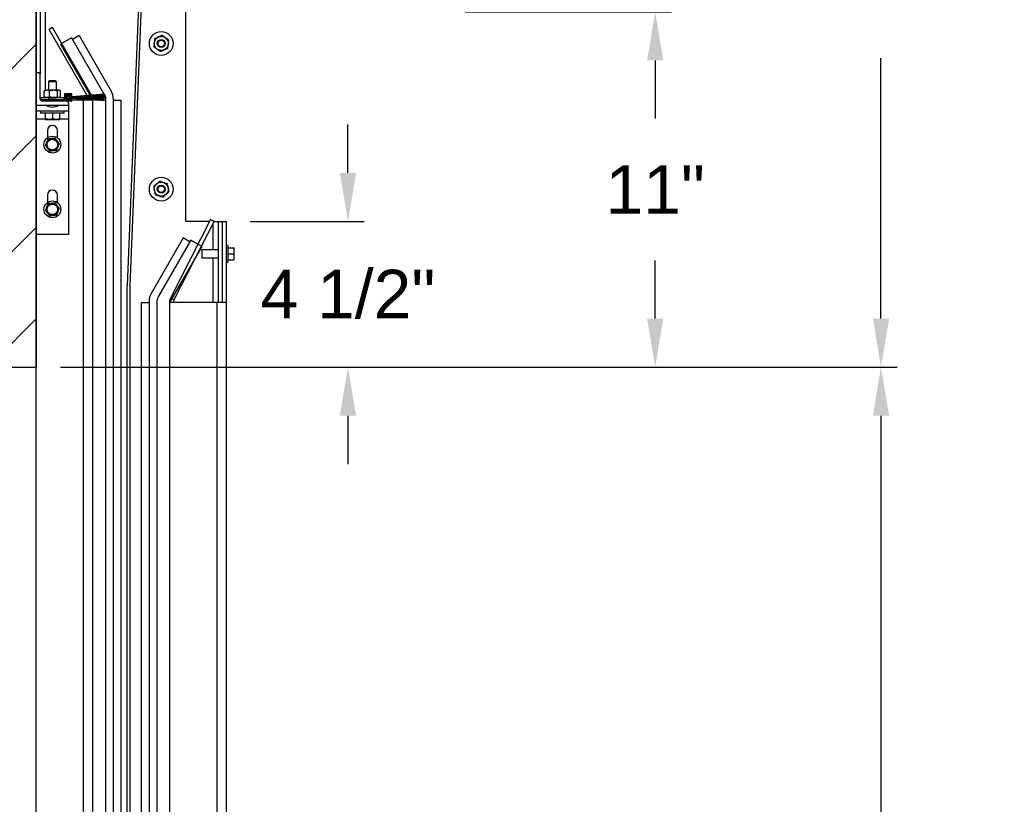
# Model space of a CAD drawing. Header units: inches. Extents: x 170 to 312, y 215 to 248.
# Tile 279 of 557: x 234.91 to 236.81, y 222.57 to 224.09. Entities that reach past the tile are written whole.
import ezdxf

# ---------------------------------------------------------------- set-up
doc = ezdxf.new("R2010")
doc.units = ezdxf.units.IN
doc.header["$LTSCALE"] = 0.25
doc.header["$MEASUREMENT"] = 0
doc.layers.add('ANNOTATIONS', color=1, linetype='Continuous')
doc.layers.add('STANDARD MOTOR RH', color=7, linetype='Continuous')
doc.styles.add('ARIAL', font='arial.ttf', dxfattribs={"height": 0.09375})
doc.dimstyles.new('STANDARD$0', dxfattribs={"dimtxt": 0.09375, "dimasz": 0.09375, "dimexe": 0.03125, "dimexo": 0.046875, "dimgap": 0.09, "dimtad": 0, "dimtih": 1, "dimtoh": 1, "dimdec": 4, "dimzin": 0, "dimdsep": 46, "dimtxsty": 'ARIAL', "dimcen": 0.09, "dimadec": 0, "dimazin": 0, "dimtfac": 1, "dimtdec": 4, "dimtofl": 0, "dimtmove": 0, "dimatfit": 1, "dimfxl": 1, "dimtolj": 1, "dimtzin": 0, "dimarcsym": 0})

# ---------------------------------------------------------------- blocks, each defined once
blk = doc.blocks.new('*D126')
at = {"layer": 'ANNOTATIONS', "color": 0, "lineweight": -2, "transparency": 16777216}
for p, q in [((235.7655, 224.1011), (236.164, 224.1011)), ((236.1328, 224.0074), (236.1328, 223.8952)), ((236.1328, 223.5089), (236.1328, 223.6211)), ((234.9842, 223.4151), (236.164, 223.4151))]:
    blk.add_line(p, q, dxfattribs=at)
at = {"layer": 'ANNOTATIONS', "color": 0, "transparency": 16777216}
for points in [[(236.1171, 224.0074), (236.1484, 224.0074), (236.1328, 224.1011)], [(236.1171, 223.5089), (236.1484, 223.5089), (236.1328, 223.4151)]]:
    blk.add_solid(points, dxfattribs=at)
at = {"layer": 'defpoints', "color": 0, "transparency": 16777216}
for p in [(235.7186, 224.1011), (236.1328, 224.1011), (234.9374, 223.4151)]:
    blk.add_point(p, dxfattribs=at)
at = {"layer": 'ANNOTATIONS', "color": 0, "transparency": 16777216, "insert": (236.1328, 223.7581), "char_height": 0.09375, "attachment_point": 5, "style": 'ARIAL'}
blk.add_mtext('\\A1;11"', dxfattribs=at)
blk = doc.blocks.new('*D127')
at = {"layer": 'ANNOTATIONS', "color": 0, "lineweight": -2, "transparency": 16777216}
for p, q in [((235.5394, 223.7901), (235.5394, 223.8839)), ((235.351, 223.6964), (235.5706, 223.6964)), ((234.9842, 223.4151), (235.5706, 223.4151)), ((235.5394, 223.3214), (235.5394, 223.2276))]:
    blk.add_line(p, q, dxfattribs=at)
at = {"layer": 'ANNOTATIONS', "color": 0, "transparency": 16777216}
for points in [[(235.5237, 223.7901), (235.555, 223.7901), (235.5394, 223.6964)], [(235.5237, 223.3214), (235.555, 223.3214), (235.5394, 223.4151)]]:
    blk.add_solid(points, dxfattribs=at)
at = {"layer": 'defpoints', "color": 0, "transparency": 16777216}
for p in [(235.3042, 223.6964), (235.5394, 223.6964), (234.9374, 223.4151)]:
    blk.add_point(p, dxfattribs=at)
at = {"layer": 'ANNOTATIONS', "color": 0, "transparency": 16777216, "insert": (235.5394, 223.5557), "char_height": 0.09375, "attachment_point": 5, "style": 'ARIAL'}
blk.add_mtext('\\A1;4 1/2"', dxfattribs=at)
blk = doc.blocks.new('*D133')
at = {"layer": 'ANNOTATIONS', "color": 0, "lineweight": -2, "transparency": 16777216}
for p, q in [((235.7655, 224.1011), (236.164, 224.1011)), ((236.1328, 224.0074), (236.1328, 223.895)), ((236.1328, 223.5089), (236.1328, 223.6213)), ((234.9842, 223.4151), (236.164, 223.4151))]:
    blk.add_line(p, q, dxfattribs=at)
at = {"layer": 'ANNOTATIONS', "color": 0, "transparency": 16777216}
for points in [[(236.1171, 224.0074), (236.1484, 224.0074), (236.1328, 224.1011)], [(236.1171, 223.5089), (236.1484, 223.5089), (236.1328, 223.4151)]]:
    blk.add_solid(points, dxfattribs=at)
at = {"layer": 'defpoints', "color": 0, "transparency": 16777216}
for p in [(235.7186, 224.1011), (236.1328, 224.1011), (234.9374, 223.4151)]:
    blk.add_point(p, dxfattribs=at)
at = {"layer": 'ANNOTATIONS', "color": 0, "transparency": 16777216, "insert": (236.1328, 223.7581), "char_height": 0.09375, "attachment_point": 5, "style": 'ARIAL'}
blk.add_mtext('\\A1;  ', dxfattribs=at)
blk = doc.blocks.new('*D134')
at = {"layer": 'ANNOTATIONS', "color": 0, "lineweight": -2, "transparency": 16777216}
for p, q in [((235.7655, 224.8853), (236.6001, 224.8853)), ((236.5688, 224.7916), (236.5688, 224.2887)), ((236.5688, 223.5089), (236.5688, 224.0118)), ((234.9842, 223.4151), (236.6001, 223.4151))]:
    blk.add_line(p, q, dxfattribs=at)
at = {"layer": 'ANNOTATIONS', "color": 0, "transparency": 16777216}
for points in [[(236.5532, 224.7916), (236.5845, 224.7916), (236.5688, 224.8853)], [(236.5532, 223.5089), (236.5845, 223.5089), (236.5688, 223.4151)]]:
    blk.add_solid(points, dxfattribs=at)
at = {"layer": 'defpoints', "color": 0, "transparency": 16777216}
for p in [(235.7186, 224.8853), (236.5688, 224.8853), (234.9374, 223.4151)]:
    blk.add_point(p, dxfattribs=at)
at = {"layer": 'ANNOTATIONS', "color": 0, "transparency": 16777216, "insert": (236.5688, 224.1502), "char_height": 0.09375, "attachment_point": 5, "style": 'ARIAL'}
blk.add_mtext('\\A1;27 1/2"', dxfattribs=at)
blk = doc.blocks.new('*D136')
at = {"layer": 'ANNOTATIONS', "color": 0, "lineweight": -2, "transparency": 16777216}
for p, q in [((234.9842, 223.4151), (236.6001, 223.4151)), ((236.5688, 223.3214), (236.5688, 222.1325)), ((236.5688, 220.5089), (236.5688, 221.6977)), ((235.4945, 220.4151), (236.6001, 220.4151))]:
    blk.add_line(p, q, dxfattribs=at)
at = {"layer": 'ANNOTATIONS', "color": 0, "transparency": 16777216}
for points in [[(236.5532, 223.3214), (236.5845, 223.3214), (236.5688, 223.4151)], [(236.5532, 220.5089), (236.5845, 220.5089), (236.5688, 220.4151)]]:
    blk.add_solid(points, dxfattribs=at)
at = {"layer": 'defpoints', "color": 0, "transparency": 16777216}
for p in [(234.9374, 223.4151), (236.5688, 223.4151), (235.4476, 220.4151)]:
    blk.add_point(p, dxfattribs=at)
at = {"layer": 'ANNOTATIONS', "color": 0, "transparency": 16777216, "insert": (236.5688, 221.9151), "char_height": 0.09375, "attachment_point": 5, "style": 'ARIAL'}
blk.add_mtext('\\A1;OPENING\\P HEIGHT', dxfattribs=at)

msp = doc.modelspace()

# ---------------------------------------------------------------- hatches: boundary and pattern name
at = {"layer": 'STANDARD MOTOR RH'}
h = msp.add_hatch(dxfattribs=at)
h.set_pattern_fill('ANSI31', color=256, style=0)
h.set_pattern_definition([(45, (49.63393, -31.62213), (-0.08838835, 0.08838835), [])])
edge = h.paths.add_edge_path()
edge.add_line((234.42173, 226.02602), (234.42173, 223.41511))
edge.add_line((234.42173, 223.41511), (234.93736, 223.41511))
edge.add_line((234.93736, 226.02602), (234.93736, 223.41511))
edge = h.paths.add_edge_path()
edge.add_line((234.37534, 226.02602), (234.66245, 226.02602))
edge.add_line((234.66245, 226.02602), (234.66245, 225.95732))
edge.add_line((234.66245, 225.95732), (234.70086, 226.09068))
edge.add_line((234.70086, 226.09068), (234.70086, 226.02602))
edge.add_line((234.70086, 226.02602), (234.99605, 226.02602))
h = msp.add_hatch(dxfattribs=at)
h.set_pattern_fill('ANSI38', color=256, style=0)
h.set_pattern_definition([(45, (233.08728, 206.48444), (-0.08838835, 0.08838835), []), (135, (233.08728, 206.48444), (-0.265165, 0.08838835), [0.3125, -0.1875])])
edge = h.paths.add_edge_path(flags=0)
edge.add_arc((234.99486, 223.94003), 0.000313, 90, 180, ccw=False)
edge.add_line((234.99486, 223.94035), (235.00298, 223.94035))
edge.add_arc((235.00298, 223.94003), 0.000313, 0, 90, ccw=False)
edge.add_line((235.00329, 223.94003), (235.00329, 223.93878))
edge.add_arc((235.00361, 223.93878), 0.000313, 180, 270)
edge.add_line((235.00361, 223.93847), (235.00579, 223.93847))
edge.add_arc((235.00579, 223.93878), 0.000313, 270, 360)
edge.add_line((235.00611, 223.93878), (235.00611, 223.94285))
edge.add_arc((235.00579, 223.94285), 0.000313, 0, 90)
edge.add_line((235.00579, 223.94316), (234.99204, 223.94316))
edge.add_arc((234.99204, 223.94285), 0.000313, 90, 180)
edge.add_line((234.99173, 223.94285), (234.99173, 223.93191))
edge.add_arc((234.99142, 223.93191), 0.000313, 270, 360, ccw=False)
edge.add_line((234.99142, 223.9316), (234.95329, 223.9316))
edge.add_arc((234.95329, 223.93128), 0.000313, 90, 180)
edge.add_line((234.95298, 223.93128), (234.95298, 223.9291))
edge.add_arc((234.95329, 223.9291), 0.000313, 180, 270)
edge.add_line((234.95329, 223.92878), (235.00579, 223.92878))
edge.add_arc((235.00579, 223.9291), 0.000313, 270, 360)
edge.add_line((235.00611, 223.9291), (235.00611, 223.93316))
edge.add_arc((235.00579, 223.93316), 0.000313, 0, 90)
edge.add_line((235.00579, 223.93347), (235.00361, 223.93347))
edge.add_arc((235.00361, 223.93316), 0.000313, 90, 180)
edge.add_line((235.00329, 223.93316), (235.00329, 223.93191))
edge.add_arc((235.00298, 223.93191), 0.000313, 270, 360, ccw=False)
edge.add_line((235.00298, 223.9316), (234.99486, 223.9316))
edge.add_arc((234.99486, 223.93191), 0.000313, 180, 270, ccw=False)
edge.add_line((234.99454, 223.93191), (234.99454, 223.94003))

# ---------------------------------------------------------------- linework, layer by layer
at = {"layer": 'ANNOTATIONS', "transparency": 16777216}
msp.add_line((234.98423, 223.41511), (236.60009, 223.41511), dxfattribs=at)
at = {"layer": 'STANDARD MOTOR RH'}
for p, q in [((234.93736, 220.41511), (234.93736, 226.02602)), ((234.93736, 226.02602), (234.93736, 223.41511)), ((234.94479, 224.85261), (234.94479, 223.98124)), ((235.1504, 224.49333), (235.1132, 223.57286)), ((235.15532, 224.49314), (235.11812, 223.57286)), ((235.22636, 223.69636), (235.22636, 224.33611)), ((234.95523, 223.94966), (234.95523, 224.10261)), ((234.96861, 224.07084), (234.96216, 224.06712)), ((235.03588, 223.93945), (234.96216, 224.06712)), ((235.04411, 223.94007), (234.96861, 224.07084)), ((235.02021, 224.05516), (235.00885, 224.0486)), ((235.02021, 224.05516), (235.08272, 223.94691)), ((235.00534, 224.05118), (234.98423, 224.03899)), ((234.98423, 224.03899), (235.04146, 223.93987)), ((235.00534, 224.05118), (235.07111, 223.93727)), ((235.00885, 224.0486), (235.00733, 224.04773)), ((234.94126, 223.98347), (234.93736, 223.98347)), ((234.94517, 223.93269), (234.94517, 223.97957)), ((234.96265, 223.96782), (234.96079, 223.96596)), ((234.96079, 223.96596), (234.96079, 223.94966)), ((234.97642, 223.96596), (234.96079, 223.96596)), ((234.97456, 223.96782), (234.96265, 223.96782)), ((234.97642, 223.96596), (234.97456, 223.96782)), ((234.97642, 223.94966), (234.97642, 223.96596)), ((234.95298, 223.9481), (234.95388, 223.94861)), ((234.95298, 223.9371), (234.95298, 223.9481)), ((234.95493, 223.94966), (234.95375, 223.94878)), ((234.98228, 223.94966), (234.95493, 223.94966)), ((234.96275, 223.9371), (234.96275, 223.9481)), ((234.97837, 223.9371), (234.97837, 223.9481)), ((234.98346, 223.94878), (234.98228, 223.94966)), ((234.98423, 223.9371), (234.98423, 223.9481)), ((234.99173, 223.94285), (234.99173, 223.93191)), ((235.00579, 223.94316), (234.99204, 223.94316)), ((234.99454, 223.94003), (234.99454, 223.93188)), ((235.00298, 223.94035), (234.99486, 223.94035)), ((234.99548, 223.93966), (234.99548, 223.93188)), ((235.00628, 223.93922), (234.99667, 223.94068)), ((235.00642, 223.94014), (234.99681, 223.94161)), ((235.00507, 223.93732), (235.00105, 223.93861)), ((235.00108, 223.93867), (235.00509, 223.93738)), ((235.00511, 223.93743), (235.00111, 223.93873)), ((235.00329, 223.93878), (235.00329, 223.94003)), ((235.00611, 223.93878), (235.00611, 223.94285)), ((235.06892, 223.94191), (235.00627, 223.93725)), ((235.00627, 223.93719), (235.06892, 223.94182)), ((235.06892, 223.94069), (235.00627, 223.93713)), ((235.00627, 223.93707), (235.06892, 223.9406)), ((235.06892, 223.93949), (235.00627, 223.937)), ((235.00627, 223.93694), (235.06892, 223.9394)), ((235.00628, 223.93922), (235.00642, 223.94014)), ((235.03623, 223.93883), (235.03592, 223.93938)), ((235.0366, 223.93821), (235.03628, 223.93876)), ((235.0415, 223.93979), (235.04187, 223.93915)), ((235.04192, 223.93908), (235.04229, 223.93843)), ((235.04218, 223.93843), (235.04345, 223.93916)), ((235.04361, 223.93925), (235.04434, 223.93968)), ((235.04434, 223.93968), (235.04416, 223.93999)), ((235.04434, 223.93968), (235.04454, 223.93931)), ((235.06784, 223.94292), (235.06841, 223.94187)), ((235.06892, 223.94191), (235.06892, 223.94182)), ((235.06892, 223.94069), (235.06892, 223.9406)), ((235.06892, 223.93949), (235.06892, 223.9394)), ((234.93736, 223.92097), (234.99986, 223.92097)), ((234.94567, 223.93553), (234.94567, 223.9316)), ((234.94567, 223.93553), (234.99154, 223.93553)), ((234.94567, 223.9316), (234.99142, 223.9316)), ((234.94569, 223.93074), (234.95298, 223.93074)), ((235.00579, 223.92878), (234.94908, 223.92878)), ((234.95298, 223.9371), (234.95388, 223.93659)), ((234.95298, 223.93128), (234.95298, 223.9291)), ((234.95375, 223.93641), (234.95493, 223.93553)), ((234.9747, 223.93472), (234.96251, 223.93472)), ((234.98228, 223.93553), (234.98346, 223.93641)), ((234.99154, 223.93162), (234.99154, 223.93553)), ((234.99486, 223.9316), (235.00298, 223.9316)), ((234.99667, 223.93086), (235.00628, 223.93232)), ((234.99681, 223.92993), (235.00642, 223.93139)), ((234.99986, 223.92488), (234.99986, 223.67097)), ((235.00473, 223.93625), (235.00054, 223.9376)), ((235.00054, 223.93397), (235.00473, 223.93532)), ((235.00083, 223.93816), (235.00492, 223.93684)), ((235.00492, 223.93473), (235.00083, 223.93341)), ((235.00086, 223.93822), (235.00494, 223.9369)), ((235.00494, 223.93467), (235.00086, 223.93335)), ((235.00496, 223.93696), (235.00088, 223.93827)), ((235.00088, 223.93329), (235.00496, 223.93461)), ((235.00091, 223.93833), (235.00498, 223.93702)), ((235.00498, 223.93455), (235.00091, 223.93324)), ((235.005, 223.93708), (235.00094, 223.93839)), ((235.00094, 223.93318), (235.005, 223.93449)), ((235.00097, 223.93844), (235.00502, 223.93714)), ((235.00502, 223.93443), (235.00097, 223.93313)), ((235.00504, 223.9372), (235.001, 223.9385)), ((235.001, 223.93307), (235.00504, 223.93437)), ((235.00103, 223.93856), (235.00505, 223.93726)), ((235.00505, 223.93431), (235.00103, 223.93301)), ((235.00105, 223.93296), (235.00507, 223.93425)), ((235.00509, 223.93419), (235.00108, 223.9329)), ((235.00111, 223.93284), (235.00511, 223.93413)), ((235.00329, 223.93191), (235.00329, 223.93316)), ((235.00579, 223.93847), (235.00361, 223.93847)), ((235.00361, 223.93347), (235.00579, 223.93347)), ((235.00611, 223.9291), (235.00611, 223.93316)), ((235.04673, 223.93074), (235.00611, 223.93074)), ((235.06892, 223.93829), (235.00627, 223.93688)), ((235.00627, 223.93682), (235.06892, 223.9382)), ((235.06892, 223.9371), (235.00627, 223.93675)), ((235.00627, 223.93669), (235.06892, 223.93701)), ((235.00627, 223.93663), (235.06892, 223.93663)), ((235.06892, 223.936), (235.00627, 223.936)), ((235.00627, 223.93557), (235.06892, 223.93557)), ((235.06892, 223.93494), (235.00627, 223.93494)), ((235.06892, 223.93456), (235.00627, 223.93488)), ((235.00627, 223.93482), (235.06892, 223.93447)), ((235.06892, 223.93337), (235.00627, 223.93475)), ((235.00627, 223.93469), (235.06892, 223.93328)), ((235.06892, 223.93217), (235.00627, 223.93463)), ((235.00627, 223.93457), (235.06892, 223.93208)), ((235.06892, 223.93097), (235.00627, 223.9345)), ((235.00627, 223.93444), (235.06892, 223.93087)), ((235.06892, 223.92975), (235.00627, 223.93438)), ((235.00627, 223.93432), (235.06892, 223.92966)), ((235.00642, 223.93139), (235.00628, 223.93232)), ((235.02886, 220.41511), (235.02886, 223.93074)), ((235.03696, 223.93757), (235.03664, 223.93813)), ((235.03734, 223.93693), (235.03701, 223.9375)), ((235.03751, 223.93663), (235.03738, 223.93685)), ((235.0379, 223.93596), (235.03787, 223.936)), ((235.0379, 223.93596), (235.03798, 223.936)), ((235.0379, 223.93596), (235.03811, 223.93557)), ((235.03906, 223.93663), (235.03946, 223.93686)), ((235.03959, 223.93694), (235.0407, 223.93758)), ((235.04084, 223.93766), (235.04203, 223.93834)), ((235.04233, 223.93836), (235.04271, 223.9377)), ((235.04276, 223.93762), (235.04314, 223.93696)), ((235.04319, 223.93688), (235.04333, 223.93663)), ((235.04369, 223.936), (235.04394, 223.93557)), ((235.0443, 223.93494), (235.04445, 223.93468)), ((235.0445, 223.9346), (235.04491, 223.9339)), ((235.04495, 223.93382), (235.04537, 223.93309)), ((235.04542, 223.93301), (235.04585, 223.93227)), ((235.0459, 223.93219), (235.04634, 223.93142)), ((235.04594, 223.936), (235.04607, 223.93557)), ((235.04639, 223.93133), (235.04673, 223.93074)), ((235.04673, 220.41511), (235.04673, 223.93074)), ((235.06892, 223.93829), (235.06892, 223.9382)), ((235.06892, 223.9371), (235.06892, 223.93701)), ((235.06892, 223.93663), (235.06892, 223.936)), ((235.06892, 223.93557), (235.06892, 223.93494)), ((235.06892, 223.93456), (235.06892, 223.93447)), ((235.06892, 223.93337), (235.06892, 223.93328)), ((235.06892, 223.93217), (235.06892, 223.93208)), ((235.06892, 223.93097), (235.06892, 223.93087)), ((235.06892, 223.92975), (235.06892, 223.92966)), ((235.07111, 223.93727), (235.07111, 220.69645)), ((235.08598, 223.93472), (235.08598, 220.71146)), ((235.08598, 223.93074), (235.10097, 223.93074)), ((235.10097, 223.93074), (235.10097, 220.77449)), ((234.99986, 223.90925), (234.93736, 223.90925)), ((234.94567, 223.90925), (234.94567, 223.90532)), ((234.99154, 223.90532), (234.94567, 223.90532)), ((234.95492, 223.90532), (234.95492, 223.89479)), ((234.96861, 223.90532), (234.96861, 223.89479)), ((234.98229, 223.90532), (234.98229, 223.89479)), ((234.99154, 223.90532), (234.99154, 223.90925)), ((234.95492, 223.89363), (234.93736, 223.89363)), ((234.95492, 223.89357), (234.98229, 223.89357)), ((234.96861, 223.89479), (234.96176, 223.89357)), ((234.98229, 223.89479), (234.97545, 223.89357)), ((234.99986, 223.89363), (234.98229, 223.89363)), ((234.95884, 223.87214), (234.95884, 223.85779)), ((234.97837, 223.85779), (234.97837, 223.87214)), ((234.97377, 223.85731), (234.96707, 223.85642)), ((234.98202, 223.84658), (234.9779, 223.85194)), ((234.95519, 223.84302), (234.95931, 223.83766)), ((234.96344, 223.83229), (234.97015, 223.83318)), ((234.95884, 223.74714), (234.95884, 223.73279)), ((234.97377, 223.73231), (234.96707, 223.73142)), ((234.97837, 223.73279), (234.97837, 223.74714)), ((234.95519, 223.71802), (234.95931, 223.71266)), ((234.98202, 223.72158), (234.9779, 223.72694)), ((234.96344, 223.70729), (234.97015, 223.70818)), ((235.27424, 223.70033), (235.19674, 223.54823)), ((235.28087, 223.69695), (235.20337, 223.54485)), ((235.27222, 223.69636), (235.22636, 223.69636)), ((235.27424, 223.70033), (235.28087, 223.69695)), ((235.27886, 223.64168), (235.27886, 223.693)), ((235.28057, 223.69636), (235.30417, 223.69636)), ((235.28929, 223.54011), (235.28929, 223.69636)), ((235.29673, 223.69636), (235.29673, 223.54011)), ((235.30417, 223.69636), (235.30417, 220.41511)), ((234.99986, 223.67097), (234.93736, 223.67097)), ((235.22131, 223.66454), (235.15881, 223.55629)), ((235.23618, 223.66055), (235.17368, 223.5523)), ((235.23268, 223.65798), (235.22131, 223.66454)), ((235.23419, 223.6571), (235.23268, 223.65798)), ((235.25729, 223.64837), (235.23618, 223.66055)), ((235.25729, 223.64837), (235.19479, 223.54011)), ((235.28929, 223.64168), (235.25729, 223.64168)), ((235.25729, 223.64168), (235.25729, 223.62605)), ((235.30729, 223.65011), (235.30417, 223.65011)), ((235.30729, 223.65011), (235.30729, 223.61761)), ((235.30729, 223.64558), (235.31812, 223.64558)), ((235.31812, 223.64558), (235.31917, 223.63972)), ((235.31917, 223.64558), (235.31917, 223.62214)), ((235.25729, 223.62605), (235.28929, 223.62605)), ((235.27886, 223.54011), (235.27886, 223.62605)), ((235.30417, 223.61761), (235.30729, 223.61761)), ((235.30729, 223.63386), (235.31812, 223.63386)), ((235.30729, 223.62214), (235.31812, 223.62214)), ((235.31812, 223.63386), (235.31917, 223.628)), ((235.1132, 220.74315), (235.1132, 223.57286)), ((235.11812, 223.57286), (235.11812, 220.74315)), ((235.14054, 220.7147), (235.14054, 223.54011)), ((235.14054, 223.54011), (235.15554, 223.54011)), ((235.15554, 223.5441), (235.15554, 220.70222)), ((235.17042, 223.54011), (235.17042, 220.41511)), ((235.19479, 223.54011), (235.19479, 220.41511)), ((235.30417, 223.54011), (235.19479, 223.54011)), ((235.20337, 223.54485), (235.19674, 223.54823)), ((235.28629, 223.54011), (235.28629, 220.41511)), ((234.42173, 223.41511), (234.93736, 223.41511))]:
    msp.add_line(p, q, dxfattribs=at)
at = {"layer": 'STANDARD MOTOR RH', "flags": 128}
msp.add_lwpolyline([(235.03841, 223.93494), (235.0385, 223.93473), (235.03851, 223.93472)], dxfattribs=at)
at = {"layer": 'STANDARD MOTOR RH'}
for centre, radius in [((235.17886, 224.04011), 0.02294), ((235.17886, 224.04011), 0.01367), ((235.17886, 224.04011), 0.00781), ((235.17886, 224.04011), 0.00628), ((234.99911, 223.93578), 0.00228), ((234.96861, 223.8448), 0.01625), ((234.96861, 223.8448), 0.01172), ((234.96861, 223.8448), 0.01025), ((235.17886, 223.75886), 0.02294), ((235.17886, 223.75886), 0.01367), ((235.17886, 223.75886), 0.00781), ((235.17886, 223.75886), 0.00628), ((234.96861, 223.7198), 0.01625), ((234.96861, 223.7198), 0.01172), ((234.96861, 223.7198), 0.01025)]:
    msp.add_circle(centre, radius, dxfattribs=at)
for centre, radius, start, end in [((234.94126, 223.97957), 0.00391, 0, 90), ((234.99204, 223.94285), 0.000312, 90, 180), ((234.99651, 223.93966), 0.00197, 81.34879, 180), ((234.99486, 223.94003), 0.000313, 90, 180), ((234.99651, 223.93966), 0.00103, 81.34879, 180), ((234.99911, 223.93578), 0.00356, 55.87014, 304.12986), ((234.99911, 223.93578), 0.00349, 55.72454, 304.27546), ((234.99911, 223.93578), 0.00343, 55.57496, 304.42504), ((234.99911, 223.93578), 0.00337, 55.4212, 304.5788), ((234.99911, 223.93578), 0.00331, 55.26307, 304.73693), ((234.99911, 223.93578), 0.00324, 55.10036, 304.89964), ((234.99911, 223.93578), 0.00318, 54.93284, 305.06716), ((234.99911, 223.93578), 0.00312, 54.76027, 305.23973), ((234.99911, 223.93578), 0.00306, 54.58238, 305.41762), ((234.99911, 223.93578), 0.00299, 54.39891, 305.60109), ((234.99911, 223.93578), 0.00293, 54.20956, 305.79044), ((235.00298, 223.94003), 0.000313, 0, 90), ((235.00361, 223.93878), 0.000312, 180, 270), ((235.00579, 223.94285), 0.000312, 0, 90), ((235.00579, 223.93878), 0.000312, 270, 0), ((235.06161, 223.93472), 0.02438, 0, 30), ((234.94907, 223.93269), 0.00391, 180, 270), ((234.95329, 223.93128), 0.000312, 90, 180), ((234.95329, 223.9291), 0.000312, 180, 270), ((234.96861, 223.93741), 0.02019, 234.51066, 305.48934), ((234.96251, 223.93316), 0.00156, 90, 270), ((234.9747, 223.93316), 0.00156, 270, 90), ((234.99142, 223.93191), 0.000312, 270, 0), ((234.99486, 223.93191), 0.000313, 180, 270), ((234.99651, 223.93188), 0.00197, 180, 278.65121), ((234.99651, 223.93188), 0.00103, 180, 278.65121), ((234.99595, 223.92488), 0.00391, 0, 90), ((234.99911, 223.93578), 0.00231, 51.90656, 308.09344), ((235.00298, 223.93191), 0.000313, 270, 0), ((235.00361, 223.93316), 0.000312, 90, 180), ((235.00626, 223.941), 0.005, 252.10478, 270), ((235.00626, 223.93057), 0.005, 90, 107.89522), ((235.00626, 223.941), 0.00437, 252.10478, 270), ((235.00626, 223.93057), 0.00437, 90, 107.89522), ((235.00626, 223.941), 0.00431, 252.10478, 270), ((235.00626, 223.93057), 0.00431, 90, 107.89522), ((235.00626, 223.941), 0.00425, 252.10478, 270), ((235.00626, 223.93057), 0.00425, 90, 107.89522), ((235.00626, 223.941), 0.00419, 252.10478, 270), ((235.00626, 223.93057), 0.00419, 90, 107.89522), ((235.00626, 223.941), 0.00413, 252.10478, 270), ((235.00626, 223.93057), 0.00413, 90, 107.89522), ((235.00626, 223.941), 0.00406, 252.10478, 270), ((235.00626, 223.93057), 0.00406, 90, 107.89522), ((235.00626, 223.941), 0.004, 252.10478, 270), ((235.00626, 223.93057), 0.004, 90, 107.89522), ((235.00626, 223.941), 0.00394, 252.10478, 270), ((235.00626, 223.93057), 0.00394, 90, 107.89522), ((235.00626, 223.941), 0.00388, 252.10478, 270), ((235.00626, 223.93057), 0.00388, 90, 107.89522), ((235.00626, 223.941), 0.00381, 252.10478, 270), ((235.00626, 223.93057), 0.00381, 90, 107.89522), ((235.00626, 223.941), 0.00375, 252.10478, 270), ((235.00626, 223.93057), 0.00375, 90, 107.89522), ((235.00579, 223.93316), 0.000312, 0, 90), ((235.00579, 223.9291), 0.000312, 270, 0), ((234.96861, 223.87214), 0.00977, 0, 180), ((234.96861, 223.74714), 0.00977, 0, 180), ((235.17992, 223.5441), 0.02438, 150, 180), ((235.19479, 223.54011), 0.02438, 150, 180), ((235.21267, 223.54011), 0.01788, 153, 180), ((235.21267, 223.54011), 0.01044, 153, 180)]:
    msp.add_arc(centre, radius, start, end, dxfattribs=at)
for points, knots in [([(235.18056, 224.05581), (235.17835, 224.05483), (235.17597, 224.05378), (235.17351, 224.0527), (235.17334, 224.05262)], [0, 0, 0, 0, 0.9320432, 1, 1, 1, 1]), ([(235.18693, 224.05114), (235.18652, 224.05145), (235.18435, 224.05304), (235.18226, 224.05457), (235.18056, 224.05581)], [0, 0, 0, 0, 0.1896129, 1, 1, 1, 1]), ([(235.16526, 224.04159), (235.16501, 224.03926), (235.16472, 224.03658), (235.16445, 224.03407), (235.16441, 224.03375)], [0, 0, 0, 0, 0.87223048, 1, 1, 1, 1]), ([(235.17078, 224.02908), (235.17037, 224.02938), (235.16819, 224.03098), (235.1661, 224.03251), (235.16441, 224.03375)], [0, 0, 0, 0, 0.1896129, 1, 1, 1, 1]), ([(235.16612, 224.04944), (235.16586, 224.04703), (235.16558, 224.04444), (235.16528, 224.04177), (235.16526, 224.04159)], [0, 0, 0, 0, 0.9320806, 1, 1, 1, 1]), ([(235.17334, 224.05262), (235.17119, 224.05168), (235.16873, 224.05059), (235.16641, 224.04957), (235.16612, 224.04944)], [0, 0, 0, 0, 0.87217297, 1, 1, 1, 1]), ([(235.1933, 224.04648), (235.19277, 224.04687), (235.19072, 224.04837), (235.18854, 224.04997), (235.18693, 224.05114)], [0, 0, 0, 0, 0.2620618, 1, 1, 1, 1]), ([(235.19159, 224.03079), (235.19186, 224.0332), (235.19214, 224.03578), (235.19243, 224.03845), (235.19245, 224.03863)], [0, 0, 0, 0, 0.93209631, 1, 1, 1, 1]), ([(235.19245, 224.03863), (235.1927, 224.04097), (235.19299, 224.04365), (235.19327, 224.04616), (235.1933, 224.04648)], [0, 0, 0, 0, 0.87223048, 1, 1, 1, 1]), ([(235.17715, 224.02442), (235.17661, 224.02481), (235.17456, 224.02631), (235.17239, 224.02791), (235.17078, 224.02908)], [0, 0, 0, 0, 0.2620618, 1, 1, 1, 1]), ([(235.17715, 224.02442), (235.17937, 224.0254), (235.18174, 224.02645), (235.1842, 224.02753), (235.18437, 224.0276)], [0, 0, 0, 0, 0.9320432, 1, 1, 1, 1]), ([(235.18437, 224.0276), (235.18652, 224.02855), (235.18899, 224.02964), (235.1913, 224.03066), (235.19159, 224.03079)], [0, 0, 0, 0, 0.87217297, 1, 1, 1, 1]), ([(234.95786, 223.94966), (234.95641, 223.94941), (234.95474, 223.94913), (234.95318, 223.94821), (234.95298, 223.9481)], [0, 0, 0, 0, 0.8722653, 1, 1, 1, 1]), ([(234.96275, 223.9481), (234.96125, 223.94884), (234.95964, 223.94964), (234.95798, 223.94966), (234.95786, 223.94966)], [0, 0, 0, 0, 0.9319629, 1, 1, 1, 1]), ([(234.97056, 223.94966), (234.97006, 223.94965), (234.96739, 223.94958), (234.96483, 223.94876), (234.96275, 223.9481)], [0, 0, 0, 0, 0.1896634, 1, 1, 1, 1]), ([(234.97837, 223.9481), (234.97771, 223.94833), (234.9752, 223.94924), (234.97253, 223.94948), (234.97056, 223.94966)], [0, 0, 0, 0, 0.2620882, 1, 1, 1, 1]), ([(234.9813, 223.94966), (234.98043, 223.94941), (234.97943, 223.94913), (234.97849, 223.94821), (234.97837, 223.9481)], [0, 0, 0, 0, 0.8721868, 1, 1, 1, 1]), ([(234.98423, 223.9481), (234.98333, 223.94884), (234.98236, 223.94964), (234.98137, 223.94966), (234.9813, 223.94966)], [0, 0, 0, 0, 0.9319538, 1, 1, 1, 1]), ([(234.95786, 223.93553), (234.95641, 223.93578), (234.95474, 223.93606), (234.95318, 223.93698), (234.95298, 223.9371)], [0, 0, 0, 0, 0.8722864, 1, 1, 1, 1]), ([(234.96275, 223.9371), (234.96125, 223.93635), (234.95964, 223.93556), (234.95798, 223.93554), (234.95786, 223.93553)], [0, 0, 0, 0, 0.9319639, 1, 1, 1, 1]), ([(234.97056, 223.93553), (234.97006, 223.93555), (234.96739, 223.93561), (234.96483, 223.93643), (234.96275, 223.9371)], [0, 0, 0, 0, 0.189661, 1, 1, 1, 1]), ([(234.97837, 223.9371), (234.97771, 223.93686), (234.9752, 223.93596), (234.97253, 223.93571), (234.97056, 223.93553)], [0, 0, 0, 0, 0.2620713, 1, 1, 1, 1]), ([(234.9813, 223.93553), (234.98043, 223.93578), (234.97943, 223.93606), (234.97849, 223.93698), (234.97837, 223.9371)], [0, 0, 0, 0, 0.8722079, 1, 1, 1, 1]), ([(234.98423, 223.9371), (234.98333, 223.93635), (234.98236, 223.93556), (234.98137, 223.93554), (234.9813, 223.93553)], [0, 0, 0, 0, 0.9319548, 1, 1, 1, 1]), ([(234.96176, 223.89357), (234.9616, 223.89357), (234.95929, 223.89359), (234.95702, 223.89421), (234.95492, 223.89479)], [0, 0, 0, 0, 0.070291, 1, 1, 1, 1]), ([(234.95492, 223.89479), (234.95492, 223.89429), (234.95492, 223.89364), (234.95492, 223.89358), (234.95492, 223.89357)], [0, 0, 0, 0, 0.7743083, 1, 1, 1, 1]), ([(234.97545, 223.89357), (234.97529, 223.89357), (234.97298, 223.89359), (234.97071, 223.89421), (234.96861, 223.89479)], [0, 0, 0, 0, 0.0702229, 1, 1, 1, 1]), ([(234.98229, 223.89357), (234.98229, 223.89358), (234.98229, 223.89364), (234.98229, 223.89429), (234.98229, 223.89479)], [0, 0, 0, 0, 0.2256917, 1, 1, 1, 1]), ([(234.95778, 223.84928), (234.95713, 223.8477), (234.95625, 223.84559), (234.95541, 223.84355), (234.95519, 223.84302)], [0, 0, 0, 0, 0.7425237, 1, 1, 1, 1]), ([(234.96036, 223.85553), (234.95974, 223.85402), (234.95888, 223.85196), (234.95801, 223.84984), (234.95778, 223.84928)], [0, 0, 0, 0, 0.7314157, 1, 1, 1, 1]), ([(234.96707, 223.85642), (234.96691, 223.8564), (234.96464, 223.85609), (234.96242, 223.8558), (234.96036, 223.85553)], [0, 0, 0, 0, 0.0701498, 1, 1, 1, 1]), ([(234.9779, 223.85194), (234.9778, 223.85207), (234.9764, 223.85388), (234.97504, 223.85566), (234.97377, 223.85731)], [0, 0, 0, 0, 0.0701531, 1, 1, 1, 1]), ([(234.97944, 223.84033), (234.97967, 223.84089), (234.98055, 223.84301), (234.9814, 223.84507), (234.98202, 223.84658)], [0, 0, 0, 0, 0.2686593, 1, 1, 1, 1]), ([(234.95931, 223.83766), (234.95941, 223.83753), (234.96081, 223.83572), (234.96217, 223.83394), (234.96344, 223.83229)], [0, 0, 0, 0, 0.0701531, 1, 1, 1, 1]), ([(234.97015, 223.83318), (234.97031, 223.8332), (234.97257, 223.8335), (234.97479, 223.8338), (234.97685, 223.83407)], [0, 0, 0, 0, 0.07030765, 1, 1, 1, 1]), ([(234.97685, 223.83407), (234.97707, 223.8346), (234.97791, 223.83664), (234.97879, 223.83875), (234.97944, 223.84033)], [0, 0, 0, 0, 0.25749649, 1, 1, 1, 1]), ([(235.16969, 223.76901), (235.16795, 223.76744), (235.16595, 223.76563), (235.16407, 223.76394), (235.16384, 223.76372)], [0, 0, 0, 0, 0.872301, 1, 1, 1, 1]), ([(235.17555, 223.7743), (235.17376, 223.77267), (235.17183, 223.77093), (235.16983, 223.76913), (235.16969, 223.76901)], [0, 0, 0, 0, 0.9319873, 1, 1, 1, 1]), ([(235.17555, 223.7743), (235.17619, 223.7741), (235.1786, 223.77331), (235.18117, 223.77248), (235.18306, 223.77187)], [0, 0, 0, 0, 0.2620197, 1, 1, 1, 1]), ([(235.18306, 223.77187), (235.18355, 223.77171), (235.18611, 223.77089), (235.18858, 223.77009), (235.19057, 223.76944)], [0, 0, 0, 0, 0.1896671, 1, 1, 1, 1]), ([(235.19222, 223.76172), (235.19173, 223.76402), (235.19117, 223.76666), (235.19064, 223.76913), (235.19057, 223.76944)], [0, 0, 0, 0, 0.87225283, 1, 1, 1, 1]), ([(235.16384, 223.76372), (235.16434, 223.76135), (235.16488, 223.75881), (235.16545, 223.75618), (235.16549, 223.756)], [0, 0, 0, 0, 0.9319974, 1, 1, 1, 1]), ([(235.16549, 223.756), (235.16598, 223.7537), (235.16654, 223.75107), (235.16707, 223.7486), (235.16714, 223.74828)], [0, 0, 0, 0, 0.8722188, 1, 1, 1, 1]), ([(235.18216, 223.74343), (235.18396, 223.74505), (235.18589, 223.74679), (235.18788, 223.74859), (235.18802, 223.74872)], [0, 0, 0, 0, 0.9320881, 1, 1, 1, 1]), ([(235.18802, 223.74872), (235.18976, 223.75029), (235.19176, 223.75209), (235.19364, 223.75379), (235.19388, 223.754)], [0, 0, 0, 0, 0.872301, 1, 1, 1, 1]), ([(235.19388, 223.754), (235.19337, 223.75637), (235.19283, 223.75892), (235.19226, 223.76154), (235.19222, 223.76172)], [0, 0, 0, 0, 0.9320638, 1, 1, 1, 1]), ([(234.96036, 223.73053), (234.95974, 223.72902), (234.95888, 223.72696), (234.95801, 223.72484), (234.95778, 223.72427)], [0, 0, 0, 0, 0.73135796, 1, 1, 1, 1]), ([(234.96707, 223.73142), (234.96691, 223.7314), (234.96464, 223.7311), (234.96242, 223.7308), (234.96036, 223.73053)], [0, 0, 0, 0, 0.0701498, 1, 1, 1, 1]), ([(234.9779, 223.72694), (234.9778, 223.72707), (234.97641, 223.72888), (234.97504, 223.73066), (234.97377, 223.73231)], [0, 0, 0, 0, 0.0702209, 1, 1, 1, 1]), ([(235.16714, 223.74828), (235.16777, 223.74808), (235.17019, 223.7473), (235.17275, 223.74647), (235.17465, 223.74585)], [0, 0, 0, 0, 0.2619982, 1, 1, 1, 1]), ([(235.17465, 223.74585), (235.17514, 223.7457), (235.1777, 223.74487), (235.18016, 223.74407), (235.18216, 223.74343)], [0, 0, 0, 0, 0.1896671, 1, 1, 1, 1]), ([(234.95778, 223.72427), (234.95713, 223.7227), (234.95625, 223.72059), (234.95541, 223.71855), (234.95519, 223.71802)], [0, 0, 0, 0, 0.7424467, 1, 1, 1, 1]), ([(234.95931, 223.71266), (234.95941, 223.71253), (234.96081, 223.71072), (234.96217, 223.70894), (234.96344, 223.70729)], [0, 0, 0, 0, 0.0702209, 1, 1, 1, 1]), ([(234.97685, 223.70907), (234.97707, 223.7096), (234.97791, 223.71164), (234.97879, 223.71375), (234.97944, 223.71533)], [0, 0, 0, 0, 0.2574763, 1, 1, 1, 1]), ([(234.97944, 223.71533), (234.97967, 223.71589), (234.98055, 223.71801), (234.9814, 223.72007), (234.98202, 223.72158)], [0, 0, 0, 0, 0.2685807, 1, 1, 1, 1]), ([(234.97015, 223.70818), (234.97031, 223.7082), (234.97257, 223.7085), (234.97479, 223.7088), (234.97685, 223.70907)], [0, 0, 0, 0, 0.07030765, 1, 1, 1, 1]), ([(235.31917, 223.64558), (235.31915, 223.64558), (235.31909, 223.64558), (235.31853, 223.64558), (235.31812, 223.64558)], [0, 0, 0, 0, 0.2687353, 1, 1, 1, 1]), ([(235.31917, 223.63972), (235.31917, 223.63958), (235.31915, 223.6376), (235.31862, 223.63567), (235.31812, 223.63386)], [0, 0, 0, 0, 0.0702074, 1, 1, 1, 1]), ([(235.31917, 223.628), (235.31917, 223.62786), (235.31915, 223.62589), (235.31862, 223.62395), (235.31812, 223.62214)], [0, 0, 0, 0, 0.0702074, 1, 1, 1, 1]), ([(235.31812, 223.62214), (235.31853, 223.62214), (235.31909, 223.62214), (235.31915, 223.62214), (235.31917, 223.62214)], [0, 0, 0, 0, 0.7312647, 1, 1, 1, 1])]:
    msp.add_open_spline(points, degree=3, knots=knots, dxfattribs=at)

# ---------------------------------------------------------------- dimensions: what is measured, and where the dimension line sits
at = {"layer": 'ANNOTATIONS'}
for base, p2, text, picture, middle in [((236.56884, 224.88534), (235.71861, 224.88534), '27 1/2"', '*D134', (236.56884, 224.15023)), ((235.53936, 223.69636), (235.30417, 223.69636), '4 1/2"', '*D127', (235.53936, 223.55574))]:
    dim = msp.add_linear_dim(base=base, p1=(234.93736, 223.41511), p2=p2, angle=90, text=text, dimstyle='STANDARD$0', dxfattribs=at)
    dim.commit()
    dim.dimension.update_dxf_attribs({"geometry": picture, "text_midpoint": middle, "dimtype": 160})
for base, p1, p2, text, picture, middle in [((236.13276, 224.10114), (234.93736, 223.41511), (235.71861, 224.10114), '11"', '*D126', (236.13276, 223.75813)), ((236.13276, 224.10114), (234.93736, 223.41511), (235.71861, 224.10114), '  ', '*D133', (236.13276, 223.75813)), ((236.56884, 223.41511), (235.44761, 220.41511), (234.93736, 223.41511), 'OPENING\\P HEIGHT', '*D136', (236.56884, 221.91511))]:
    dim = msp.add_linear_dim(base=base, p1=p1, p2=p2, angle=90, text=text, dimstyle='STANDARD$0', dxfattribs=at)
    dim.commit()
    dim.dimension.update_dxf_attribs({"geometry": picture, "text_midpoint": middle})

doc.saveas('drawing.dxf')
